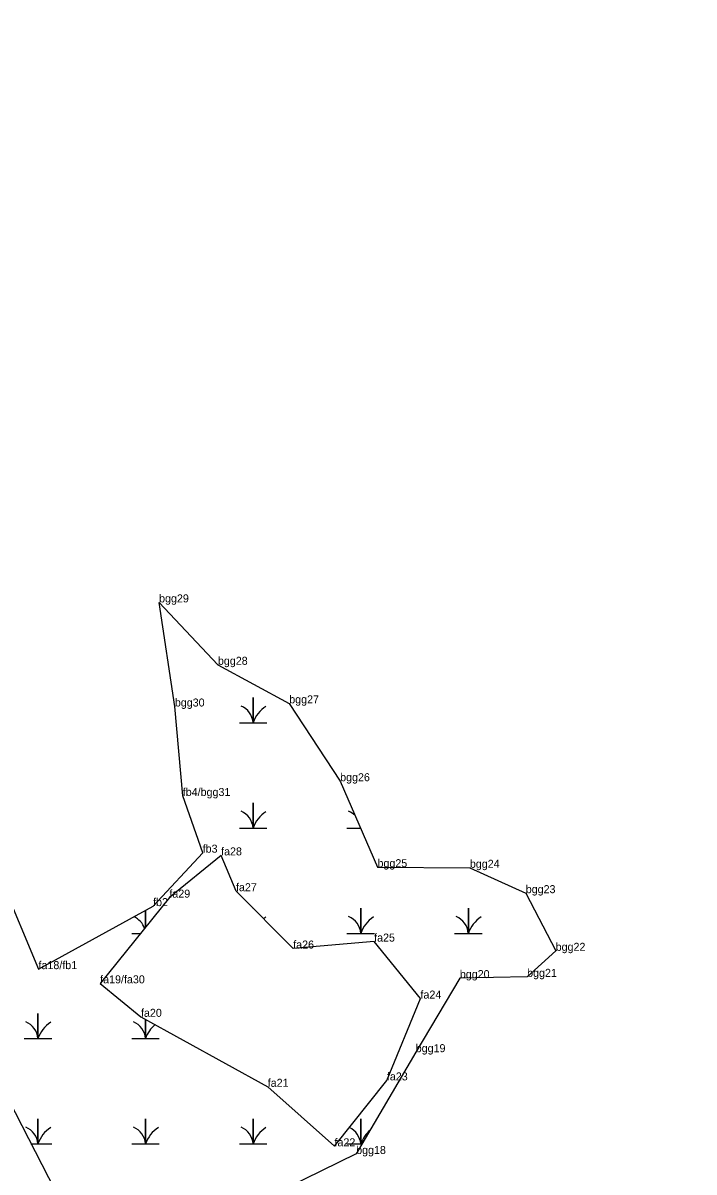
# Model space of a CAD drawing. Extents: x 2072529 to 2268796, y 436423 to 470397.
# Drawn here: x 2260537 to 2260956, y 440922 to 441640 of the extents above; entities that cross this region are included whole.
import ezdxf

# ---------------------------------------------------------------- set-up
doc = ezdxf.new("R2010")
doc.units = 0
for name, color, linetype in [('Exist Environmental Wetland Boundary', 7, 'Continuous'), ('Exist Environmental Wetland Boundary Cogo Comment', 7, 'Continuous'), ('Exist Environmental Wetland Boundary Cogo Point CELL', 7, 'Continuous'), ('Exist Hydro Jurisdictional Stream or Body of Water NEU Mitigable', 7, 'Continuous'), ('Exist Hydro Swamp or Marsh', 7, 'Continuous')]:
    doc.layers.add(name, color=color, linetype=linetype)

msp = doc.modelspace()

# ---------------------------------------------------------------- linework, layer by layer
at = {"layer": 'Exist Environmental Wetland Boundary'}
for points in [[(2260480.85, 442064.51), (2260471.33, 442023.13), (2260478.24, 441984.37), (2260453.18, 441919.62), (2260429.42, 441892.42), (2260405.4, 441828.34), (2260382.58, 441774.65), (2260378.54, 441677.46), (2260371.11, 441593.52), (2260413.53, 441501.55), (2260451.72, 441470.49), (2260474.35, 441433.89), (2260474.01, 441354.15), (2260435.58, 441283.64), (2260458.13, 441223.04), (2260478.69, 441159.57), (2260523.25, 441103.96), (2260546.39, 441048.63)], [(2260546.39, 441048.63), (2260618.01, 441088.01), (2260649, 441121.42), (2260636.57, 441156.84), (2260631.61, 441212.76), (2260621.76, 441277.83), (2260658.53, 441238.83), (2260703.11, 441214.74), (2260734.92, 441166.07), (2260758.28, 441112.34), (2260816, 441111.96), (2260850.94, 441096.11), (2260869.64, 441060.08), (2260851.79, 441043.8), (2260809.74, 441043.03), (2260782.17, 440996.74), (2260744.92, 440933.11), (2260691.05, 440906.82)], [(2260584.94, 441039.76), (2260610.45, 441018.83), (2260689.66, 440975.09), (2260731.41, 440937.91), (2260764.15, 440979.1), (2260785.15, 441030.24), (2260756.17, 441065.85), (2260705.59, 441061.49), (2260669.84, 441097.33), (2260660.52, 441119.71), (2260628.19, 441093.3), (2260584.94, 441039.76)]]:
    msp.add_lwpolyline(points, dxfattribs=at)
at = {"layer": 'Exist Environmental Wetland Boundary Cogo Point CELL'}
for p, q in [((2260621.76, 441277.83), (2260621.76, 441277.83)), ((2260658.53, 441238.83), (2260658.53, 441238.83)), ((2260631.61, 441212.76), (2260631.61, 441212.76)), ((2260703.11, 441214.74), (2260703.11, 441214.74)), ((2260734.92, 441166.07), (2260734.92, 441166.07)), ((2260636.57, 441156.84), (2260636.57, 441156.84)), ((2260649, 441121.42), (2260649, 441121.42)), ((2260660.52, 441119.71), (2260660.52, 441119.71)), ((2260758.28, 441112.34), (2260758.28, 441112.34)), ((2260816, 441111.96), (2260816, 441111.96)), ((2260669.84, 441097.33), (2260669.84, 441097.33)), ((2260628.19, 441093.3), (2260628.19, 441093.3)), ((2260850.94, 441096.11), (2260850.94, 441096.11)), ((2260618.01, 441088.01), (2260618.01, 441088.01)), ((2260705.59, 441061.49), (2260705.59, 441061.49)), ((2260756.17, 441065.85), (2260756.17, 441065.85)), ((2260869.64, 441060.08), (2260869.64, 441060.08)), ((2260546.39, 441048.63), (2260546.39, 441048.63)), ((2260584.94, 441039.76), (2260584.94, 441039.76)), ((2260809.74, 441043.03), (2260809.74, 441043.03)), ((2260851.79, 441043.8), (2260851.79, 441043.8)), ((2260785.15, 441030.24), (2260785.15, 441030.24)), ((2260610.45, 441018.83), (2260610.45, 441018.83)), ((2260782.17, 440996.74), (2260782.17, 440996.74)), ((2260689.66, 440975.09), (2260689.66, 440975.09)), ((2260764.15, 440979.1), (2260764.15, 440979.1)), ((2260731.41, 440937.91), (2260731.41, 440937.91)), ((2260744.92, 440933.11), (2260744.92, 440933.11))]:
    msp.add_line(p, q, dxfattribs=at)
at = {"layer": 'Exist Hydro Jurisdictional Stream or Body of Water NEU Mitigable'}
msp.add_lwpolyline([(2260075.45, 441954.42), (2260114.02, 441801.94), (2260184.81, 441648.46), (2260298.86, 441376.92), (2260416.84, 441160.47), (2260519.09, 440983.38), (2260589.88, 440845.64), (2260656.73, 440711.84), (2260727.52, 440609.51), (2260817.97, 440519), (2260888.76, 440463.9), (2260939.89, 440416.68), (2260956.11, 440384.21)], dxfattribs=at)
at = {"layer": 'Exist Hydro Swamp or Marsh'}
for points in [[(2260671.95, 441202.6), (2260680.55, 441202.6), (2260680.55, 441218.38), (2260680.55, 441202.6), (2260689.15, 441202.6)], [(2260671.95, 441136.8), (2260680.55, 441136.8), (2260680.55, 441152.58), (2260680.55, 441136.8), (2260689.15, 441136.8)], [(2260739.2, 441136.8), (2260747.65, 441136.8)], [(2260613.3, 441074.87), (2260613.3, 441085.42)], [(2260613.3, 441085.42), (2260613.3, 441074.87)], [(2260680.55, 441086.59), (2260680.55, 441086.78), (2260680.55, 441086.59)], [(2260739.2, 441071), (2260747.8, 441071), (2260747.8, 441086.78), (2260747.8, 441071), (2260756.4, 441071)], [(2260806.45, 441071), (2260815.05, 441071), (2260815.05, 441086.78), (2260815.05, 441071), (2260823.65, 441071)], [(2260604.7, 441071), (2260610.17, 441071)], [(2260537.45, 441005.2), (2260546.05, 441005.2), (2260546.05, 441020.98), (2260546.05, 441005.2), (2260554.65, 441005.2)], [(2260604.7, 441005.2), (2260613.3, 441005.2), (2260613.3, 441017.26)], [(2260613.3, 441017.26), (2260613.3, 441005.2), (2260621.9, 441005.2)], [(2260541.69, 440939.4), (2260546.05, 440939.4), (2260546.05, 440955.18), (2260546.05, 440939.4), (2260554.65, 440939.4)], [(2260604.7, 440939.4), (2260613.3, 440939.4), (2260613.3, 440955.18), (2260613.3, 440939.4), (2260621.9, 440939.4)], [(2260671.95, 440939.4), (2260680.55, 440939.4), (2260680.55, 440955.18), (2260680.55, 440939.4), (2260689.15, 440939.4)], [(2260739.2, 440939.4), (2260747.8, 440939.4), (2260747.8, 440955.18), (2260747.8, 440939.4), (2260748.6, 440939.4)]]:
    msp.add_lwpolyline(points, dxfattribs=at)
for centre, radius, start, end in [((2260668.28, 441201.71), 12.3, 4.14034, 67.53497), ((2260698.79, 441196.54), 19.22, 122.12745, 161.62219), ((2260668.28, 441135.91), 12.3, 4.14034, 67.53497), ((2260698.79, 441130.74), 19.22, 122.12745, 161.62219), ((2260735.53, 441135.91), 12.3, 44.75054, 67.53497), ((2260601.03, 441070.11), 12.3, 18.88879, 66.41577), ((2260698.79, 441064.94), 19.22, 122.12745, 127.82218), ((2260735.53, 441070.11), 12.3, 4.14034, 67.53497), ((2260766.04, 441064.94), 19.22, 122.12745, 161.62219), ((2260802.78, 441070.11), 12.3, 4.14034, 67.53497), ((2260833.29, 441064.94), 19.22, 122.12745, 161.62219), ((2260533.78, 441004.31), 12.3, 4.14034, 67.53497), ((2260564.29, 440999.14), 19.22, 122.12745, 161.62219), ((2260601.03, 441004.31), 12.3, 4.14034, 67.53497), ((2260631.54, 440999.14), 19.22, 129.59856, 161.62219), ((2260533.78, 440938.51), 12.3, 4.14034, 67.53497), ((2260564.29, 440933.34), 19.22, 122.12745, 161.62219), ((2260601.03, 440938.51), 12.3, 4.14034, 67.53497), ((2260631.54, 440933.34), 19.22, 122.12745, 161.62219), ((2260668.28, 440938.51), 12.3, 4.14034, 67.53497), ((2260698.79, 440933.34), 19.22, 122.12745, 161.62219), ((2260735.53, 440938.51), 12.3, 4.14034, 64.94349), ((2260766.04, 440933.34), 19.22, 130.0998, 161.62219)]:
    msp.add_arc(centre, radius, start, end, dxfattribs=at)

# ---------------------------------------------------------------- texts
at = {"layer": 'Exist Environmental Wetland Boundary Cogo Comment'}
for s, p in [('bgg29', (2260621.76, 441277.83)), ('bgg28', (2260658.53, 441238.83)), ('bgg27', (2260703.11, 441214.74)), ('bgg30', (2260631.61, 441212.76)), ('bgg26', (2260734.92, 441166.07)), ('fb4/bgg31', (2260636.57, 441156.84)), ('fb3', (2260649, 441121.42)), ('fa28', (2260660.52, 441119.71)), ('bgg25', (2260758.28, 441112.34)), ('bgg24', (2260816, 441111.96)), ('fa29', (2260628.19, 441093.3)), ('fa27', (2260669.84, 441097.33)), ('bgg23', (2260850.94, 441096.11)), ('fb2', (2260618.01, 441088.01)), ('fa25', (2260756.17, 441065.85)), ('fa26', (2260705.59, 441061.49)), ('bgg22', (2260869.64, 441060.08)), ('fa18/fb1', (2260546.39, 441048.63)), ('bgg20', (2260809.74, 441043.03)), ('bgg21', (2260851.79, 441043.8)), ('fa19/fa30', (2260584.94, 441039.76)), ('fa24', (2260785.15, 441030.24)), ('fa20', (2260610.45, 441018.83)), ('bgg19', (2260782.17, 440996.74)), ('fa23', (2260764.15, 440979.1)), ('fa21', (2260689.66, 440975.09)), ('fa22', (2260731.41, 440937.91)), ('bgg18', (2260744.92, 440933.11))]:
    msp.add_text(s, height=5, dxfattribs=at).set_placement(p)

doc.saveas('drawing.dxf')
